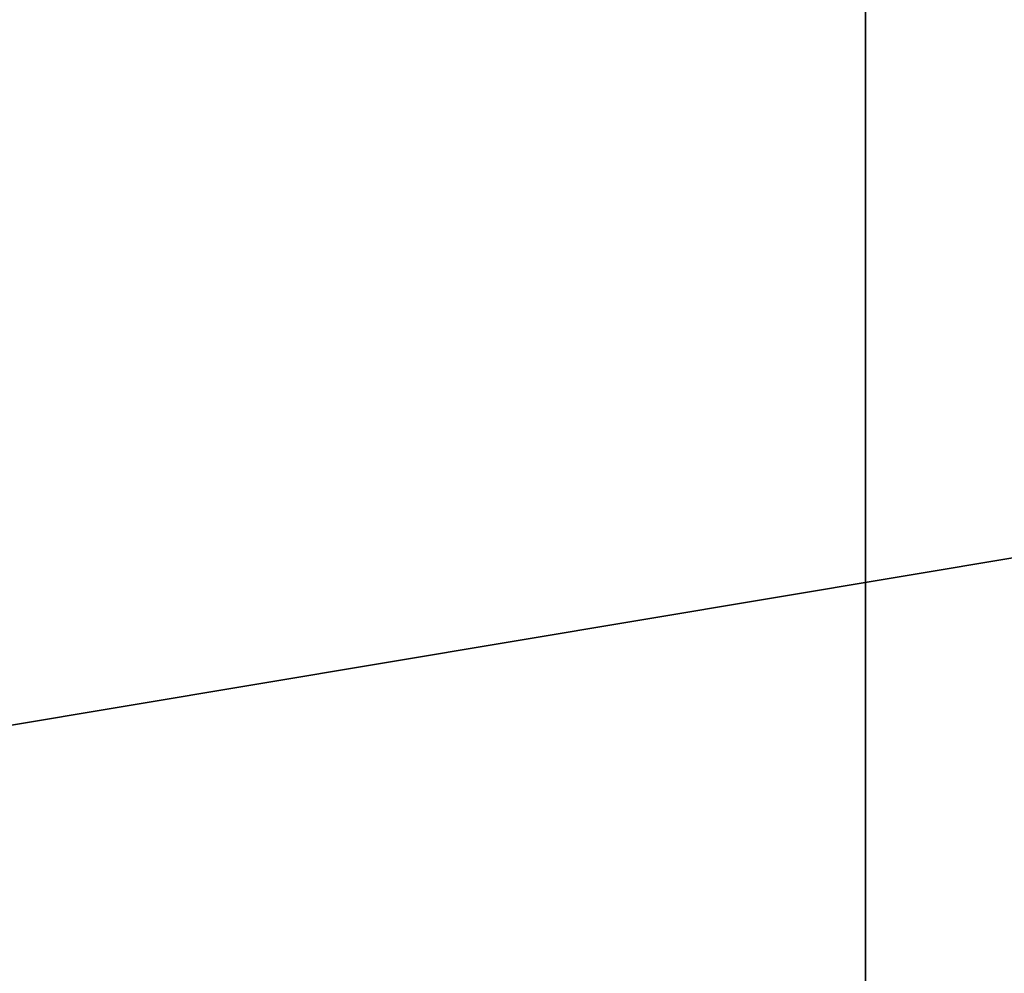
# Model space of a CAD drawing. Extents: x 0 to 80, y 0 to 80.
# Tile 417 of 656: x 9.2149 to 9.247, y 35.3601 to 35.3912. Entities that reach past the tile are written whole.
import ezdxf

# ---------------------------------------------------------------- set-up
doc = ezdxf.new("R2010")
doc.units = 0
doc.header["$LTSCALE"] = 25.4
doc.layers.get('0').update_dxf_attribs({"color": 13, "linetype": 'CONTINUOUS'})

# ---------------------------------------------------------------- blocks, each defined once
blk = doc.blocks.new('ORBIT-I-KINKIET-20-7806-78')
at = {"color": 7}
for p, q in [((25.935089, 35.76836, 344.928497), (25.202963, 35.64608, 344.543243)), ((25.935089, 35.76836, 344.928497), (25.202963, 35.64608, 344.543243)), ((25.639109, 35.64608, 302.809326), (25.639109, 35.76836, 302.809326))]:
    blk.add_line(p, q, dxfattribs=at)
mesh = blk.add_polyface(dxfattribs=at)
corners = [(25.935089, 35.76836, 344.928497), (25.202963, 35.64608, 344.543243), (25.935089, 35.64608, 344.928497)]
mesh.append_faces([[corners[k] for k in face] for face in [(0, 1, 2)]], dxfattribs={"color": 7})
mesh = blk.add_polyface(dxfattribs=at)
corners = [(25.935089, 35.76836, 344.928497), (25.202963, 35.76836, 344.543243), (25.202963, 35.64608, 344.543243)]
mesh.append_faces([[corners[k] for k in face] for face in [(0, 1, 2)]], dxfattribs={"color": 7})
mesh = blk.add_polyface(dxfattribs=at)
corners = [(25.559353, 35.76836, 303.604736), (25.639109, 35.64608, 302.809326), (25.559353, 35.64608, 303.604736)]
mesh.append_faces([[corners[k] for k in face] for face in [(0, 1, 2)]], dxfattribs={"color": 7})
mesh = blk.add_polyface(dxfattribs=at)
corners = [(25.639109, 35.76836, 302.809326), (25.639109, 35.64608, 302.809326), (25.559353, 35.76836, 303.604736)]
mesh.append_faces([[corners[k] for k in face] for face in [(0, 1, 2)]], dxfattribs={"color": 7})

msp = doc.modelspace()

# ---------------------------------------------------------------- block references
at = {"color": 0}
msp.add_blockref('ORBIT-I-KINKIET-20-7806-78', (-16.396614, -0.346078, -57.5), dxfattribs=at)

doc.saveas('drawing.dxf')
